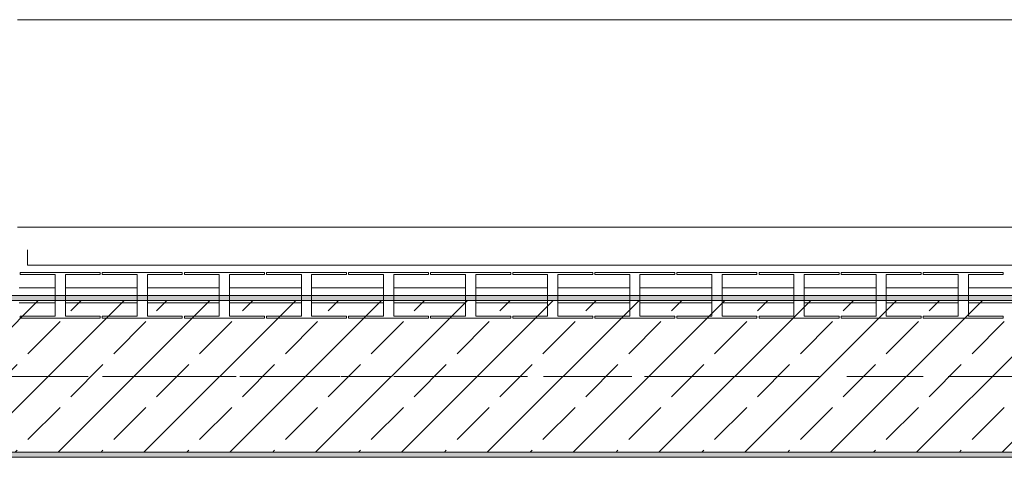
# Model space of a CAD drawing. Header units: metres. Extents: x -3.6 to 84.5, y -11 to 16.8.
# Tile 649 of 656: x 58.744 to 60.691, y 12.99 to 13.855. Entities that reach past the tile are written whole.
import ezdxf

# ---------------------------------------------------------------- set-up
doc = ezdxf.new("R2010")
doc.units = ezdxf.units.M
doc.header["$MEASUREMENT"] = 0
doc.linetypes.add('Achse', pattern=[0.2, 0.1, -0.05, 0, -0.05])
doc.linetypes.add('Strichlinie doppelt', pattern=[0.546806, 0.264583, -0.105833, 0.070556, -0.105833])
for name, color, linetype in [('301 - Elemente.Linie', 7, 'Continuous'), ('451 - Universal.Achsen Raster', 7, 'Continuous'), ('604 - Struktur.Wand Aussen', 7, 'Continuous'), ('608 - Struktur.Träger', 7, 'Continuous')]:
    doc.layers.add(name, color=color, linetype=linetype)
pattern_1 = [(45, (0, 0), (-0.01767767, 0.01767767), [0, -0.025])]

msp = doc.modelspace()

# ---------------------------------------------------------------- hatches: boundary and pattern name
at = {"layer": '608 - Struktur.Träger', "linetype": 'Continuous', "lineweight": 0, "true_color": 0x000000}
h = msp.add_hatch(dxfattribs=at)
h.set_pattern_fill('Beton__Stahlbeton_0001', color=18, style=0, pattern_type=2)
h.set_pattern_definition([(45, (0, 0), (-0.08485281, 0.08485281), []), (45, (-0.04243, 0.04243), (-0.08485281, 0.08485281), [0.09, -0.03])])
h.paths.add_polyline_path([(50.78, 13), (51.09, 13), (54.37, 13), (54.69, 13), (57.97, 13), (58.29, 13), (61.57, 13), (61.88, 13), (61.88, 13.3), (61.57, 13.3), (58.29, 13.3), (57.97, 13.3), (54.69, 13.3), (54.37, 13.3), (51.09, 13.3), (50.78, 13.3)])
h = msp.add_hatch(dxfattribs=at)
h.set_pattern_fill('Gips_0001', color=18, style=0, pattern_type=2)
h.set_pattern_definition(pattern_1)
h.paths.add_polyline_path([(61.57, 13.31), (58.29, 13.31), (58.29, 13.3), (61.57, 13.3)])
h = msp.add_hatch(dxfattribs=at)
h.set_pattern_fill('Gips_0001', color=18, style=0, pattern_type=2)
h.set_pattern_definition(pattern_1)
h.paths.add_polyline_path([(58.29, 13), (58.29, 12.99), (61.57, 12.99), (61.57, 13)])

# ---------------------------------------------------------------- linework, layer by layer
at = {"layer": '301 - Elemente.Linie', "color": 7, "linetype": 'Continuous', "lineweight": 9}
for p, q in [((58.76, 13.37), (58.76, 13.4)), ((58.7455, 13.3513), (58.7455, 13.355)), ((58.7455, 13.355), (58.9037, 13.355)), ((61.16, 13.37), (58.76, 13.37)), ((58.9037, 13.355), (58.9037, 13.3513)), ((58.9037, 13.355), (58.9037, 13.3513)), ((58.9078, 13.3513), (58.9078, 13.355)), ((58.9078, 13.3513), (58.9078, 13.355)), ((58.9078, 13.355), (59.066, 13.355)), ((59.066, 13.355), (59.066, 13.3513)), ((59.066, 13.355), (59.066, 13.3513)), ((59.0701, 13.3513), (59.0701, 13.355)), ((59.0701, 13.355), (59.2284, 13.355)), ((59.2284, 13.355), (59.2284, 13.3513)), ((59.2284, 13.355), (59.2284, 13.3513)), ((59.2324, 13.3513), (59.2324, 13.355)), ((59.2324, 13.3513), (59.2324, 13.355)), ((59.2324, 13.355), (59.3907, 13.355)), ((59.3907, 13.355), (59.3907, 13.3513)), ((59.3947, 13.3513), (59.3947, 13.355)), ((59.3947, 13.355), (59.553, 13.355)), ((59.553, 13.355), (59.553, 13.3513)), ((59.557, 13.3513), (59.557, 13.355)), ((59.557, 13.355), (59.7153, 13.355)), ((59.7153, 13.355), (59.7153, 13.3513)), ((59.7153, 13.355), (59.7153, 13.3513)), ((59.7194, 13.3513), (59.7194, 13.355)), ((59.7194, 13.3513), (59.7194, 13.355)), ((59.7194, 13.355), (59.8776, 13.355)), ((59.8776, 13.355), (59.8776, 13.3513)), ((59.8817, 13.3513), (59.8817, 13.355)), ((59.8817, 13.3513), (59.8817, 13.355)), ((59.8817, 13.355), (60.0399, 13.355)), ((60.0399, 13.355), (60.0399, 13.3513)), ((60.044, 13.3513), (60.044, 13.355)), ((60.044, 13.355), (60.2022, 13.355)), ((60.2022, 13.355), (60.2022, 13.3513)), ((60.2022, 13.355), (60.2022, 13.3513)), ((60.2063, 13.3513), (60.2063, 13.355)), ((60.2063, 13.355), (60.3646, 13.355)), ((60.3646, 13.355), (60.3646, 13.3513)), ((60.3686, 13.3513), (60.3686, 13.355)), ((60.3686, 13.3513), (60.3686, 13.355)), ((60.3686, 13.355), (60.5269, 13.355)), ((60.5269, 13.355), (60.5269, 13.3513)), ((60.5269, 13.355), (60.5269, 13.3513)), ((60.5309, 13.3513), (60.5309, 13.355)), ((60.5309, 13.355), (60.6892, 13.355)), ((60.6892, 13.355), (60.6892, 13.3513)), ((58.8144, 13.3513), (58.7455, 13.3513)), ((58.8144, 13.2688), (58.8144, 13.3513)), ((58.9037, 13.3513), (58.8347, 13.3513)), ((58.8347, 13.3513), (58.8347, 13.2688)), ((58.9768, 13.3513), (58.9078, 13.3513)), ((58.9768, 13.2688), (58.9768, 13.3513)), ((59.066, 13.3513), (58.9971, 13.3513)), ((58.9971, 13.3513), (58.9971, 13.2688)), ((59.1391, 13.3513), (59.0701, 13.3513)), ((59.1391, 13.2688), (59.1391, 13.3513)), ((59.2284, 13.3513), (59.1594, 13.3513)), ((59.1594, 13.3513), (59.1594, 13.2688)), ((59.3014, 13.3513), (59.2324, 13.3513)), ((59.3014, 13.2688), (59.3014, 13.3513)), ((59.3907, 13.3513), (59.3217, 13.3513)), ((59.3217, 13.3513), (59.3217, 13.2688)), ((59.4637, 13.3513), (59.3947, 13.3513)), ((59.4637, 13.2688), (59.4637, 13.3513)), ((59.553, 13.3513), (59.484, 13.3513)), ((59.484, 13.3513), (59.484, 13.2688)), ((59.626, 13.3513), (59.557, 13.3513)), ((59.626, 13.2688), (59.626, 13.3513)), ((59.7153, 13.3513), (59.6463, 13.3513)), ((59.6463, 13.3513), (59.6463, 13.2688)), ((59.7883, 13.3513), (59.7194, 13.3513)), ((59.7883, 13.2688), (59.7883, 13.3513)), ((59.8776, 13.3513), (59.8086, 13.3513)), ((59.8086, 13.3513), (59.8086, 13.2688)), ((59.9507, 13.3513), (59.8817, 13.3513)), ((59.9507, 13.2688), (59.9507, 13.3513)), ((60.0399, 13.3513), (59.9709, 13.3513)), ((59.9709, 13.3513), (59.9709, 13.2688)), ((60.113, 13.3513), (60.044, 13.3513)), ((60.113, 13.2688), (60.113, 13.3513)), ((60.2022, 13.3513), (60.1333, 13.3513)), ((60.1333, 13.3513), (60.1333, 13.2688)), ((60.2753, 13.3513), (60.2063, 13.3513)), ((60.2753, 13.2688), (60.2753, 13.3513)), ((60.3646, 13.3513), (60.2956, 13.3513)), ((60.2956, 13.3513), (60.2956, 13.2688)), ((60.4376, 13.3513), (60.3686, 13.3513)), ((60.4376, 13.2688), (60.4376, 13.3513)), ((60.5269, 13.3513), (60.4579, 13.3513)), ((60.4579, 13.3513), (60.4579, 13.2688)), ((60.5999, 13.3513), (60.5309, 13.3513)), ((60.5999, 13.2688), (60.5999, 13.3513)), ((60.6892, 13.3513), (60.6202, 13.3513)), ((60.6202, 13.3513), (60.6202, 13.2688)), ((58.8144, 13.325), (58.7434, 13.325)), ((58.9768, 13.325), (58.8347, 13.325)), ((59.1391, 13.325), (58.9971, 13.325)), ((59.3014, 13.325), (59.1594, 13.325)), ((59.4637, 13.325), (59.3217, 13.325)), ((59.626, 13.325), (59.484, 13.325)), ((59.7883, 13.325), (59.6463, 13.325)), ((59.9507, 13.325), (59.8086, 13.325)), ((60.113, 13.325), (59.9709, 13.325)), ((60.2753, 13.325), (60.1333, 13.325)), ((60.4376, 13.325), (60.2956, 13.325)), ((60.5999, 13.325), (60.4579, 13.325)), ((60.7622, 13.325), (60.6202, 13.325)), ((58.8144, 13.295), (58.7434, 13.295)), ((58.9768, 13.295), (58.8347, 13.295)), ((59.1391, 13.295), (58.9971, 13.295)), ((59.3014, 13.295), (59.1594, 13.295)), ((59.4637, 13.295), (59.3217, 13.295)), ((59.626, 13.295), (59.484, 13.295)), ((59.7883, 13.295), (59.6463, 13.295)), ((59.9507, 13.295), (59.8086, 13.295)), ((60.113, 13.295), (59.9709, 13.295)), ((60.2753, 13.295), (60.1333, 13.295)), ((60.4376, 13.295), (60.2956, 13.295)), ((60.5999, 13.295), (60.4579, 13.295)), ((60.7622, 13.295), (60.6202, 13.295)), ((58.7455, 13.265), (58.7455, 13.2688)), ((58.7455, 13.2688), (58.8144, 13.2688)), ((58.9037, 13.265), (58.7455, 13.265)), ((58.9037, 13.265), (58.7455, 13.265)), ((58.8347, 13.2688), (58.9037, 13.2688)), ((58.9037, 13.2688), (58.9037, 13.265)), ((58.9037, 13.2688), (58.9037, 13.265)), ((58.9078, 13.265), (58.9078, 13.2688)), ((58.9078, 13.265), (58.9078, 13.2688)), ((58.9078, 13.2688), (58.9768, 13.2688)), ((59.066, 13.265), (58.9078, 13.265)), ((59.066, 13.265), (58.9078, 13.265)), ((58.9971, 13.2688), (59.066, 13.2688)), ((59.066, 13.2688), (59.066, 13.265)), ((59.066, 13.2688), (59.066, 13.265)), ((59.0701, 13.265), (59.0701, 13.2688)), ((59.0701, 13.2688), (59.1391, 13.2688)), ((59.2284, 13.265), (59.0701, 13.265)), ((59.2284, 13.265), (59.0701, 13.265)), ((59.1594, 13.2688), (59.2284, 13.2688)), ((59.2284, 13.2688), (59.2284, 13.265)), ((59.2284, 13.2688), (59.2284, 13.265)), ((59.2324, 13.265), (59.2324, 13.2688)), ((59.2324, 13.265), (59.2324, 13.2688)), ((59.2324, 13.2688), (59.3014, 13.2688)), ((59.3907, 13.265), (59.2324, 13.265)), ((59.3907, 13.265), (59.2324, 13.265)), ((59.3217, 13.2688), (59.3907, 13.2688)), ((59.3907, 13.2688), (59.3907, 13.265)), ((59.3947, 13.265), (59.3947, 13.2688)), ((59.3947, 13.2688), (59.4637, 13.2688)), ((59.553, 13.265), (59.3947, 13.265)), ((59.553, 13.265), (59.3947, 13.265)), ((59.484, 13.2688), (59.553, 13.2688)), ((59.553, 13.2688), (59.553, 13.265)), ((59.557, 13.265), (59.557, 13.2688)), ((59.557, 13.2688), (59.626, 13.2688)), ((59.7153, 13.265), (59.557, 13.265)), ((59.7153, 13.265), (59.557, 13.265)), ((59.6463, 13.2688), (59.7153, 13.2688)), ((59.7153, 13.2688), (59.7153, 13.265)), ((59.7153, 13.2688), (59.7153, 13.265)), ((59.7194, 13.265), (59.7194, 13.2688)), ((59.7194, 13.265), (59.7194, 13.2688)), ((59.7194, 13.2688), (59.7883, 13.2688)), ((59.8776, 13.265), (59.7194, 13.265)), ((59.8776, 13.265), (59.7194, 13.265)), ((59.8086, 13.2688), (59.8776, 13.2688)), ((59.8776, 13.2688), (59.8776, 13.265)), ((59.8817, 13.265), (59.8817, 13.2688)), ((59.8817, 13.265), (59.8817, 13.2688)), ((59.8817, 13.2688), (59.9507, 13.2688)), ((60.0399, 13.265), (59.8817, 13.265)), ((60.0399, 13.265), (59.8817, 13.265)), ((59.9709, 13.2688), (60.0399, 13.2688)), ((60.0399, 13.2688), (60.0399, 13.265)), ((60.044, 13.265), (60.044, 13.2688)), ((60.044, 13.2688), (60.113, 13.2688)), ((60.2022, 13.265), (60.044, 13.265)), ((60.2022, 13.265), (60.044, 13.265)), ((60.1333, 13.2688), (60.2022, 13.2688)), ((60.2022, 13.2688), (60.2022, 13.265)), ((60.2022, 13.2688), (60.2022, 13.265)), ((60.2063, 13.265), (60.2063, 13.2688)), ((60.2063, 13.2688), (60.2753, 13.2688)), ((60.3646, 13.265), (60.2063, 13.265)), ((60.3646, 13.265), (60.2063, 13.265)), ((60.2956, 13.2688), (60.3646, 13.2688)), ((60.3646, 13.2688), (60.3646, 13.265)), ((60.3686, 13.265), (60.3686, 13.2688)), ((60.3686, 13.265), (60.3686, 13.2688)), ((60.3686, 13.2688), (60.4376, 13.2688)), ((60.5269, 13.265), (60.3686, 13.265)), ((60.5269, 13.265), (60.3686, 13.265)), ((60.4579, 13.2688), (60.5269, 13.2688)), ((60.5269, 13.2688), (60.5269, 13.265)), ((60.5269, 13.2688), (60.5269, 13.265)), ((60.5309, 13.265), (60.5309, 13.2688)), ((60.5309, 13.2688), (60.5999, 13.2688)), ((60.6892, 13.265), (60.5309, 13.265)), ((60.6892, 13.265), (60.5309, 13.265)), ((60.6202, 13.2688), (60.6892, 13.2688)), ((60.6892, 13.2688), (60.6892, 13.265))]:
    msp.add_line(p, q, dxfattribs=at)
at = {"layer": '451 - Universal.Achsen Raster', "color": 160, "linetype": 'Strichlinie doppelt', "lineweight": 9, "true_color": 0x3232ff}
msp.add_line((64.935, 13.15), (-3.175, 13.15), dxfattribs=at)
at = {"layer": '604 - Struktur.Wand Aussen', "color": 7, "linetype": 'Continuous', "lineweight": 13}
for p, q in [((61.14, 13.855), (58.74, 13.855)), ((58.74, 13.445), (61.14, 13.445))]:
    msp.add_line(p, q, dxfattribs=at)
at = {"layer": '608 - Struktur.Träger', "color": 7, "linetype": 'Continuous', "lineweight": 13}
for p, q in [((50.78, 13.31), (61.88, 13.31)), ((61.57, 13.3), (58.29, 13.3)), ((50.78, 12.99), (61.88, 12.99))]:
    msp.add_line(p, q, dxfattribs=at)
at = {"layer": '608 - Struktur.Träger', "color": 7, "linetype": 'Continuous', "lineweight": 5}
for p, q in [((61.57, 13.31), (58.29, 13.31)), ((61.57, 12.99), (58.29, 12.99))]:
    msp.add_line(p, q, dxfattribs=at)
at = {"layer": '608 - Struktur.Träger', "color": 7, "linetype": 'Achse', "lineweight": 9}
msp.add_line((50.78, 13.15), (61.88, 13.15), dxfattribs=at)
at = {"layer": '608 - Struktur.Träger', "color": 7, "linetype": 'Continuous', "lineweight": 13, "flags": 128}
msp.add_lwpolyline([(61.88, 13), (61.57, 13), (58.29, 13), (57.97, 13), (54.69, 13), (54.37, 13), (51.09, 13), (50.78, 13)], dxfattribs=at)

doc.saveas('drawing.dxf')
